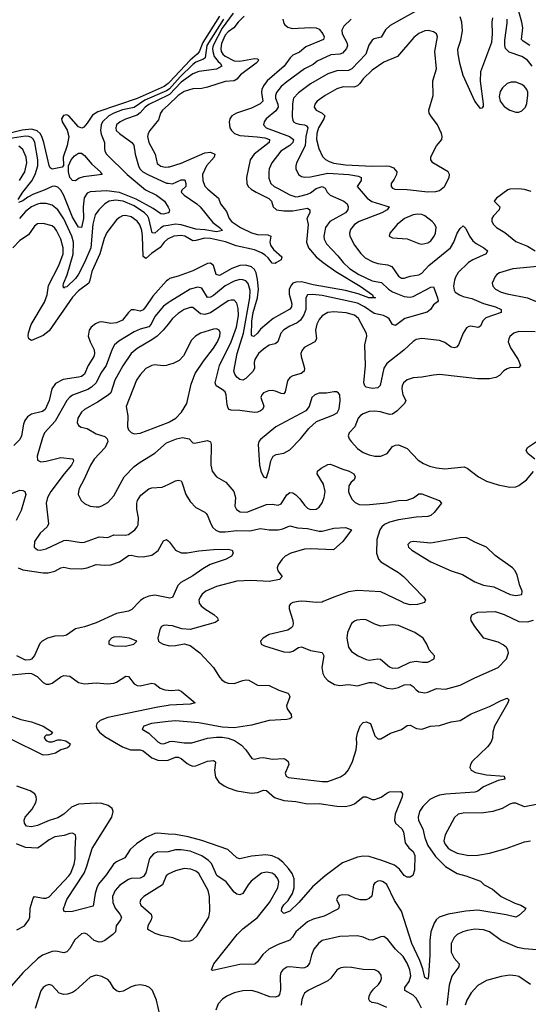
# Model space of a CAD drawing. Header units: inches. Extents: x 1449094 to 1618372, y 389908 to 534307.
# Tile 490 of 494: x 1608989 to 1612455, y 517255 to 523966. Entities that reach past the tile are written whole.
import ezdxf

# ---------------------------------------------------------------- set-up
doc = ezdxf.new("R2010")
doc.units = ezdxf.units.IN
doc.header["$MEASUREMENT"] = 0
for name, color, linetype in [('B6501', 7, 'Continuous'), ('B6502', 7, 'Continuous'), ('B6511', 7, 'Continuous'), ('B6512', 7, 'Continuous')]:
    doc.layers.add(name, color=color, linetype=linetype)

msp = doc.modelspace()

# ---------------------------------------------------------------- linework, layer by layer
at = {"layer": 'B6501', "color": 5}
for points, elevation in [([(1609805, 520000), (1609753.4, 519946.6), (1609730, 519933.8), (1609650, 519919.9), (1609510, 519854.8), (1609430, 519826.8), (1609370, 519815.2), (1609308.3, 519771.8), (1609290, 519766.5), (1609230, 519765), (1609179.5, 519750), (1609142.3, 519730), (1609125.8, 519714.2), (1609090, 519633), (1609070, 519608), (1609058, 519602), (1609030, 519601.1), (1608969, 519630)], 420), ([(1610000, 519837.5), (1609990, 519838.7), (1609970, 519837.6), (1609954.8, 519830), (1609943.8, 519810), (1609930.7, 519750), (1609934.8, 519730), (1609942.8, 519722.8), (1609966, 519710), (1610000, 519701.4)], 440), ([(1608910, 519499.2), (1609048.4, 519511.5), (1609070, 519509.3), (1609109.5, 519489.5), (1609150, 519448.4), (1609170, 519437), (1609190, 519437.4), (1609210, 519444), (1609270, 519488.1), (1609290, 519495.8), (1609330, 519490.9), (1609390, 519449.2), (1609430, 519439.3), (1609510, 519447.3), (1609590, 519439.3), (1609630, 519443.2), (1609650, 519451.3), (1609711.7, 519491.7), (1609730, 519488.5), (1609770, 519440.3), (1609790, 519429), (1609810, 519426.7), (1609890, 519444.6), (1609910, 519438.4), (1609945.5, 519410), (1609979.2, 519399.2), (1610000, 519396.7)], 420), ([(1610000, 519291.9), (1609930, 519281.3), (1609590, 519210.7), (1609537.3, 519190), (1609514.2, 519170), (1609510.2, 519150), (1609517.4, 519130), (1609533.2, 519110), (1609570, 519079.8), (1609690, 519009), (1609745.5, 518990), (1609810, 518989.2), (1609830, 518983.3), (1609890, 518935.7), (1609930, 518918.9), (1609990, 518916.4), (1610000, 518920.2)], 420), ([(1608930, 519222.1), (1608997.4, 519197.4), (1609070, 519181.2), (1609150.5, 519150), (1609212.2, 519110), (1609204, 519096), (1609190, 519089.2), (1609170, 519088.7), (1609159.6, 519080.4), (1609156, 519070), (1609171.3, 519050), (1609190, 519043.8), (1609210, 519044.4), (1609250, 519057.3), (1609270, 519057), (1609304, 519050), (1609333.4, 519030), (1609327.1, 519012.9), (1609315.9, 519004.1), (1609270, 518989.5), (1609232.8, 518967.2), (1609185.3, 518954.7), (1609150, 518952.9), (1608930, 519061.7)], 380), ([(1610000, 519182.1), (1609886.8, 519170), (1609834.8, 519150), (1609822.8, 519130), (1609870, 519102.6), (1609930, 519043.2), (1609950, 519032.8), (1609970, 519031.5), (1610000, 519042.2)], 440), ([(1610000, 518415.6), (1609930, 518421.2), (1609910, 518418.5), (1609850, 518392.4), (1609786.4, 518350), (1609741.1, 518310), (1609706.5, 518253.5), (1609650, 518226.8), (1609627.5, 518210), (1609580.8, 518139.2), (1609527.1, 518072.9), (1609515.3, 518050), (1609503.2, 518010), (1609490, 517923.7), (1609348.5, 517888.5), (1609304.4, 517884.4), (1609289.7, 517889.7), (1609286.9, 517906.9), (1609309.9, 517970), (1609427.9, 518150), (1609444.5, 518190), (1609483.6, 518316.4), (1609617.7, 518530), (1609627.4, 518570), (1609619.8, 518590), (1609593.3, 518610), (1609550, 518624.1), (1609510, 518626.5), (1609390, 518619.8), (1609342.1, 518597.9), (1609290.2, 518550), (1609250, 518526.1), (1609190, 518507.5), (1609110, 518473.6), (1609070, 518465.4), (1609035.1, 518470), (1609022, 518490), (1609019.8, 518510), (1609027.4, 518530), (1609075.4, 518584.6), (1609099.4, 518630), (1609104, 518650), (1609102.2, 518670), (1609091.9, 518690), (1609061.6, 518710), (1608970, 518742.4)], 420), ([(1608970, 517762.3), (1609022, 517790), (1609052.8, 517830), (1609059.3, 517850), (1609061.5, 517910), (1609080.6, 517979.4), (1609090, 517990.2), (1609150, 517978.4), (1609170, 517978.8), (1609190, 517988.2), (1609323.2, 518130), (1609336.9, 518150), (1609360.7, 518210), (1609367.2, 518247.2), (1609366.4, 518313.6), (1609372.9, 518392.9), (1609369, 518410), (1609350, 518420.9), (1609330, 518419.6), (1609293.3, 518406.7), (1609230, 518395.8), (1609190, 518376.8), (1609130, 518329.7), (1609110, 518320.4), (1609030, 518323.5), (1608968, 518348)], 440), ([(1610000, 518293.9), (1609990, 518291.3), (1609930, 518294.1), (1609900.2, 518279.8), (1609874.3, 518250), (1609849, 518151), (1609833.8, 518126.2), (1609810, 518115), (1609750, 518112.3), (1609730, 518105.5), (1609672.6, 518067.4), (1609640.2, 518030), (1609622.5, 517990), (1609623, 517950), (1609639.4, 517910), (1609671.9, 517870), (1609682.6, 517850), (1609675.9, 517830), (1609646.2, 517790), (1609641.8, 517750), (1609623, 517730), (1609570, 517691), (1609550, 517680.5), (1609530, 517678.2), (1609496.2, 517690), (1609450, 517734.3), (1609430, 517739.7), (1609410, 517735.1), (1609365.7, 517694.3), (1609330, 517636.2), (1609310, 517613.3), (1609290, 517605.4), (1609236.3, 517616.3), (1609210, 517615.5), (1609145.7, 517590), (1609110, 517565.8), (1609010.6, 517469.4), (1608917.6, 517362.4)], 440), ([(1610000, 518141.2), (1609999.2, 518140.8), (1609986.4, 518130), (1609961.5, 518070), (1609834.6, 517990), (1609815.3, 517970), (1609807.8, 517950), (1609814, 517930), (1609885, 517870), (1609890.2, 517850), (1609885.4, 517830), (1609861.7, 517790), (1609861.3, 517770), (1609870, 517762), (1609910, 517739.6), (1609950, 517725.3), (1610000, 517716.7)], 460), ([(1609943.5, 517183.5), (1609922.5, 517282.5), (1609894, 517350), (1609873, 517370), (1609850, 517380.3), (1609810, 517388.2), (1609776.2, 517383.8), (1609750, 517375), (1609695.1, 517344.9), (1609670, 517340.8), (1609650, 517346.6), (1609630, 517363.5), (1609606.1, 517406.1), (1609590, 517425.1), (1609550, 517443.8), (1609510, 517453.1), (1609470, 517440.4), (1609370, 517349), (1609350, 517336), (1609315.5, 517324.5), (1609290, 517322.6), (1609258, 517330), (1609210, 517382.9), (1609190, 517389.6), (1609170, 517383), (1609150.5, 517370), (1609132.8, 517347.2), (1609094.4, 517225.6)], 460)]:
    msp.add_lwpolyline(points, dxfattribs=dict(at, elevation=elevation))
at = {"layer": 'B6501', "color": 5, "elevation": 440}
msp.add_lwpolyline([(1609670, 519759.6), (1609630, 519756.9), (1609614.8, 519750), (1609597.3, 519730), (1609596, 519710), (1609630, 519698.4), (1609710, 519696.4), (1609750, 519705.5), (1609768, 519710), (1609788, 519730), (1609738, 519750)], close=True, dxfattribs=at)
at = {"layer": 'B6502', "color": 5}
for points, elevation in [([(1610000, 523531.7), (1609972.8, 523510), (1609790, 523428.5), (1609520.9, 523339.1), (1609484.8, 523315.2), (1609450, 523260.7), (1609426.3, 523233.7), (1609413.9, 523226.1), (1609390, 523236.8), (1609325.2, 523310), (1609310, 523317.5), (1609287.8, 523312.2), (1609275.4, 523290), (1609279.8, 523270), (1609313, 523213), (1609324.1, 523170), (1609312.5, 523107.5), (1609286.6, 523030), (1609288.3, 522971.7), (1609279.5, 522960.5), (1609210, 522946.5), (1609196.8, 522956.8), (1609190, 522971.8), (1609154.4, 523130), (1609140.6, 523170), (1609128.3, 523190), (1609109.1, 523209.1), (1609070, 523219.8), (1609006.9, 523213.1), (1608810, 523165.9)], 320), ([(1610000, 523487.6), (1609990, 523480.5), (1609842.9, 523417.1), (1609770, 523367.6), (1609690, 523351.7), (1609630.6, 523330), (1609597.9, 523310), (1609554.1, 523270), (1609543.5, 523250), (1609540.3, 523210), (1609545, 523185), (1609566.9, 523130), (1609566.5, 523090), (1609570.2, 523070), (1609580.5, 523050), (1609722.3, 522910), (1609846.2, 522806.3), (1609921.6, 522770), (1609975.3, 522730), (1610000, 522687.7)], 340), ([(1610000, 523450.7), (1609870, 523387.7), (1609844, 523370), (1609809.8, 523330.2), (1609790, 523315), (1609711.4, 523288.6), (1609674.4, 523270), (1609650, 523249.4), (1609643.5, 523230), (1609647.6, 523210), (1609668.4, 523190), (1609754.3, 523130), (1609766.2, 523110), (1609775.3, 523050), (1609798, 522970), (1609808.3, 522950), (1609828.4, 522930), (1609867.6, 522907.6), (1609990, 522852.4), (1610000, 522850.9)], 360), ([(1610000, 523384.5), (1609962.3, 523350), (1609949.4, 523330), (1609936.2, 523283.8), (1609875.5, 523210), (1609864.2, 523190), (1609859.7, 523170), (1609869.6, 523130), (1609913.4, 523050), (1609925.4, 522985.4), (1609950, 522967.5), (1609981.6, 522961.6), (1610000, 522962.2)], 380), ([(1608979.8, 522740.2), (1609011.1, 522790), (1609072.5, 522867.5), (1609095.8, 522910), (1609113.1, 522970), (1609113.9, 523010), (1609093.7, 523130), (1609082.8, 523150), (1609070, 523162.2), (1609050.6, 523170.6), (1609030, 523171.9), (1608850, 523145.2)], 340), ([(1608988.9, 522870), (1609025.3, 522930), (1609037.9, 522990), (1609032.8, 523030), (1609010, 523082), (1608983.4, 523103.4)], 360), ([(1610000, 522648.7), (1609970, 522641.3), (1609950, 522643.4), (1609899.3, 522679.3), (1609782.6, 522742.6), (1609670, 522788.5), (1609580.9, 522799.1), (1609470, 522793.1), (1609450, 522784.5), (1609428, 522752), (1609421.1, 522690), (1609425.2, 522610), (1609410, 522549.6), (1609390, 522551), (1609350, 522620.3), (1609290, 522768), (1609270, 522804.8), (1609250, 522825.6), (1609230, 522831.6), (1609210, 522828.3), (1609157, 522803), (1609084.1, 522775.9), (1609044.4, 522755.6), (1609010, 522730.7), (1608980.8, 522719.2)], 340), ([(1610000, 522563.5), (1609970, 522558.3), (1609950, 522547.5), (1609910, 522509.9), (1609892.5, 522512.5), (1609870.2, 522610.2), (1609859.9, 522630), (1609840.6, 522650), (1609770, 522696.5), (1609695.3, 522730), (1609643.3, 522736.7), (1609599, 522730), (1609570.2, 522710), (1609528.2, 522670), (1609503.8, 522636.2), (1609488.7, 522571.3), (1609473.7, 522410), (1609431.8, 522310), (1609390, 522230.8), (1609370, 522202), (1609310, 522145), (1609297.4, 522142.6), (1609290, 522135.1), (1609285.3, 522150), (1609289, 522169), (1609313.7, 522226.3), (1609352.8, 522367.2), (1609356.5, 522450), (1609345.8, 522490), (1609290, 522609.2), (1609250, 522670.6), (1609210, 522700.9), (1609170, 522712.2), (1609130, 522712.2), (1609110, 522709.3), (1609070, 522690.9), (1609030, 522659), (1608988.5, 522611.5)], 360), ([(1610000, 522471.7), (1609996.2, 522470), (1609973.7, 522450), (1609947.1, 522412.9), (1609888, 522372), (1609850, 522337.3), (1609830, 522352), (1609827.3, 522490), (1609820.9, 522530), (1609807.8, 522567.8), (1609790, 522593.2), (1609750, 522621.4), (1609710, 522631.2), (1609690, 522628.3), (1609670, 522618.9), (1609650, 522601.2), (1609584.1, 522515.9), (1609566.1, 522473.9), (1609535.7, 522370), (1609480.1, 522250), (1609468.2, 522190), (1609459.7, 522170), (1609390, 522117.1), (1609350, 522075.3), (1609190, 521846.2), (1609150, 521813.5), (1609070, 521778.4), (1609051.4, 521791.4), (1609047.9, 521807.9), (1609050, 521830.8), (1609067.4, 521887.4), (1609159.1, 522040.9), (1609175.6, 522090), (1609185.9, 522154.1), (1609257.2, 522290), (1609285.1, 522370), (1609286.6, 522410), (1609269.9, 522469.9), (1609240.9, 522530), (1609230, 522545), (1609210, 522560.2), (1609150, 522576.5), (1609110, 522573.6), (1609090, 522558.5), (1609050, 522500.3), (1608990, 522460.4), (1608943.6, 522410)], 380), ([(1610000, 522193.4), (1609990, 522185.5), (1609897.4, 522082.6), (1609850, 522011.3), (1609830, 521989.1), (1609810, 521980.2), (1609770, 521989), (1609750, 521987.6), (1609730, 521971.3), (1609690, 521919.1), (1609650, 521899.5), (1609610, 521896.1), (1609550, 521907.1), (1609530, 521904.8), (1609506.4, 521893.6), (1609477.4, 521870), (1609463.2, 521850), (1609456.5, 521810), (1609469.2, 521770), (1609496.8, 521716.8), (1609499.8, 521690), (1609494.2, 521670), (1609456.4, 521610), (1609430, 521550.8), (1609410, 521535.2), (1609390, 521528.8), (1609286.5, 521513.5), (1609233.9, 521486.1), (1609207.6, 521450), (1609189.5, 521370), (1609163.2, 521310), (1609144.9, 521295.1), (1609070, 521278.4), (1609041.6, 521258.4), (1609024.8, 521235.2), (1609014.8, 521210), (1609001.9, 521130), (1608990, 521105.3), (1608950, 521063.7)], 420), ([(1610000, 522035.8), (1609970, 522013.8), (1609910, 521943.5), (1609885.9, 521890), (1609870, 521872.5), (1609810, 521856.2), (1609770, 521838.6), (1609664.9, 521775.1), (1609635.6, 521750), (1609619.1, 521720.9), (1609577.5, 521610), (1609543.3, 521556.7), (1609509.7, 521490.3), (1609479, 521461), (1609454.4, 521445.6), (1609350, 521407), (1609328.5, 521391.5), (1609309.7, 521370.3), (1609231.3, 521228.7), (1609158, 521150), (1609143.8, 521116.2), (1609108.2, 520990), (1609110, 520964.7), (1609133.4, 520953.4), (1609170, 520957.4), (1609270, 520981.7), (1609350, 520972.6), (1609354.4, 520970), (1609356.4, 520956.4), (1609343.5, 520930), (1609291.6, 520870), (1609202, 520750), (1609179, 520710), (1609170.2, 520670), (1609186, 520530), (1609177.4, 520510), (1609130, 520466.9), (1609091.4, 520410), (1609087.2, 520370), (1609110, 520352), (1609130, 520350.3), (1609170, 520360.3), (1609290, 520416.1), (1609310, 520418), (1609410, 520402.4), (1609430, 520404.9), (1609530, 520441.8), (1609590, 520437), (1609630, 520454.3), (1609707.1, 520452.9), (1609730, 520458), (1609774.7, 520490), (1609790.6, 520509.4), (1609796.1, 520523.9), (1609799.3, 520570), (1609787.6, 520630), (1609787.2, 520670), (1609792.2, 520690), (1609814.6, 520725.4), (1609870, 520768.9), (1609890, 520775.6), (1609959.6, 520780.4), (1610000, 520799)], 440), ([(1610000, 521890.9), (1609967.3, 521850), (1609925.5, 521810), (1609890, 521782.9), (1609790, 521724.1), (1609748.9, 521691.1), (1609692.2, 521607.8), (1609637.9, 521510), (1609610, 521423.1), (1609592.9, 521407.1), (1609519.9, 521360.1), (1609431.6, 521310), (1609410.3, 521290), (1609385, 521250), (1609381.1, 521221.1), (1609390, 521199.3), (1609409.2, 521189.2), (1609450, 521179.6), (1609510, 521142.9), (1609570, 521124.9), (1609585, 521110), (1609589.3, 521090), (1609571, 521050), (1609497.6, 520970), (1609470.8, 520930), (1609427, 520830), (1609394.7, 520770), (1609389, 520750), (1609388.7, 520730), (1609407.2, 520690), (1609430, 520668), (1609470, 520650.2), (1609510, 520644.7), (1609530, 520646.9), (1609550, 520652.4), (1609590, 520674.3), (1609630, 520721.7), (1609702.2, 520850), (1609770, 520919.8), (1609810, 520951), (1609909.2, 521010.7), (1609990, 521081.6), (1610000, 521085.9)], 460), ([(1610000, 521612.9), (1609990, 521609.9), (1609967.3, 521607.3), (1609910, 521613.8), (1609890, 521609.8), (1609850, 521588.6), (1609810, 521545.4), (1609786, 521510), (1609714.7, 521330), (1609725.2, 521265.2), (1609724.2, 521190), (1609731.1, 521171.1), (1609750, 521153.1), (1609770, 521144.2), (1609810, 521147.6), (1610000, 521221.1)], 480), ([(1608890, 520718.4), (1608990, 520758.6), (1609010, 520757.3), (1609025.5, 520750), (1609030.3, 520730), (1608999.2, 520620.8), (1608966.3, 520553.7)], 420), ([(1608979.6, 520230), (1609010, 520216.8), (1609150, 520196.8), (1609183.2, 520196.8), (1609230, 520207.9), (1609270, 520231), (1609290, 520235.2), (1609330, 520225.6), (1609410, 520224.2), (1609449.5, 520230), (1609510, 520251.8), (1609570, 520248.5), (1609610, 520251.6), (1609669.5, 520270.5), (1609730, 520314), (1609750, 520315.3), (1609790, 520306.6), (1609830, 520304.5), (1609890, 520317.3), (1609932.1, 520347.9), (1609970, 520413.4), (1609990, 520423), (1610000, 520414.5)], 420), ([(1610000, 520024.7), (1609910, 520044), (1609870, 520038), (1609836.3, 520023.7), (1609812.4, 520007.6), (1609805, 520000)], 420)]:
    msp.add_lwpolyline(points, dxfattribs=dict(at, elevation=elevation))
at = {"layer": 'B6502', "color": 5, "elevation": 320}
msp.add_lwpolyline([(1609370, 522866.9), (1609350, 522869.7), (1609330.8, 522890.8), (1609320.9, 522930), (1609321.7, 522970), (1609339.3, 523010), (1609362.3, 523037.7), (1609390, 523056.3), (1609410, 523055.4), (1609430, 523039.8), (1609481.1, 522981.1), (1609540.3, 522930), (1609541.2, 522921.2), (1609550.7, 522910), (1609424.5, 522895.5), (1609395, 522885)], close=True, dxfattribs=at)
at = {"layer": 'B6511', "color": 5}
for points, elevation in [([(1610211.8, 520000), (1610213.4, 519990), (1610227, 519970), (1610250, 519950.3), (1610311.5, 519911.5), (1610336.5, 519890), (1610341.6, 519870), (1610321.5, 519858.5), (1610150, 519809.7), (1610093.6, 519813.6), (1610030, 519833.7), (1610000, 519837.5)], 440), ([(1610890, 520000), (1610850, 519993), (1610834.9, 519985.1), (1610824.9, 519970), (1610826, 519950), (1610851.3, 519870), (1610852.1, 519847.9), (1610847.4, 519830), (1610839.8, 519820.2), (1610815.8, 519804.2), (1610690, 519775), (1610648.2, 519750), (1610630.6, 519730), (1610634, 519710), (1610657.5, 519697.5), (1610790, 519656.5), (1610830, 519654.7), (1610850, 519661.5), (1610890, 519687.6), (1610910, 519691.6), (1610970, 519667.5), (1611050, 519652.9), (1611061.3, 519630), (1611048.6, 519550), (1611054.7, 519510), (1611067.3, 519487.3), (1611090, 519461.5), (1611134.4, 519434.4), (1611170, 519427.8), (1611230, 519435.5), (1611290, 519426.9), (1611370, 519447.5), (1611390, 519448.4), (1611410, 519445.8), (1611490, 519410.9), (1611530, 519404.7), (1611570, 519413.7), (1611610, 519431.6), (1611650, 519435.9), (1611670, 519421.7), (1611690, 519397.8), (1611710, 519384.7), (1611750, 519377.4), (1611770, 519381.8), (1611830, 519407.6), (1611890, 519403.6), (1611990.5, 519429.5), (1612090, 519480.2), (1612249.8, 519550.2), (1612306.9, 519610), (1612319.2, 519650), (1612316.4, 519670), (1612306.2, 519686.2), (1612284.4, 519704.4), (1612250, 519722.7), (1612151.3, 519751.3), (1612089.5, 519830), (1612066.6, 519870), (1612062.7, 519890), (1612069.6, 519910.4), (1612111.6, 519928.4), (1612230, 519931.3), (1612290, 519912.3), (1612390, 519864.9), (1612450, 519862.9), (1612490, 519872.7)], 460), ([(1611058.3, 520000), (1611050, 519996.4), (1611010, 519992.9), (1610943.2, 520000)], 460), ([(1611750, 520000), (1611746.8, 519993.2), (1611699, 519981), (1611650, 519978.7), (1611609.6, 519990), (1611588.4, 520000)], 460), ([(1610000, 519701.4), (1610010, 519698.9), (1610050, 519700.3), (1610110, 519711.8), (1610150, 519700.9), (1610215.8, 519650), (1610310.3, 519550), (1610350, 519484.4), (1610366.8, 519466.8), (1610390, 519451.8), (1610410, 519444.6), (1610450, 519442.8), (1610510, 519462.3), (1610530, 519466), (1610550, 519463.7), (1610610, 519430.4), (1610690, 519428.8), (1610755.8, 519395.8), (1610815.3, 519375.3), (1610823, 519370), (1610830.4, 519350), (1610806.7, 519290), (1610812.6, 519270), (1610838.7, 519230), (1610841.6, 519210), (1610830, 519201.3), (1610810, 519196), (1610690, 519190.6), (1610570, 519157.8), (1610450, 519139.8), (1610370, 519143.1), (1610210, 519173.6), (1610050, 519187.4), (1610000, 519182.1)], 440), ([(1610000, 519396.7), (1610026.5, 519393.5), (1610070, 519399.5), (1610090, 519388.5), (1610186, 519310), (1610150, 519299.7), (1610010, 519293.4), (1610000, 519291.9)], 420), ([(1610000, 519042.2), (1610010, 519045.8), (1610030, 519047.8), (1610110, 519036.6), (1610163.3, 519036.7), (1610270, 519069.1), (1610330, 519076.9), (1610370, 519076.9), (1610410, 519069.1), (1610453.5, 519053.5), (1610501.6, 519021.6), (1610531.3, 518990), (1610570.3, 518930.3), (1610590, 518924.9), (1610624.8, 518935.2), (1610650, 518937.2), (1610710, 518926.4), (1610790, 518931), (1610803.9, 518923.9), (1610818.5, 518910), (1610823.2, 518890), (1610798.4, 518830), (1610805.5, 518810), (1610821.3, 518801.3), (1611050, 518773.9), (1611090, 518774.2), (1611175.2, 518804.8), (1611210, 518829.1), (1611230, 518852.8), (1611257.3, 518910), (1611281.9, 518990), (1611286, 519030), (1611283.5, 519070), (1611290, 519104), (1611310, 519153), (1611330, 519176.5), (1611350, 519181.1), (1611380.5, 519170), (1611410, 519085.5), (1611430, 519064.9), (1611450, 519064.9), (1611516.6, 519103.4), (1611590.9, 519129.1), (1611630, 519155.5), (1611650, 519158), (1611694, 519134), (1611730, 519130.4), (1611788.7, 519150), (1611850, 519155.6), (1611930, 519181.1), (1611990, 519188.9), (1612064.9, 519235.1), (1612190, 519284.9), (1612270, 519326.7), (1612310, 519342), (1612322, 519330), (1612316, 519310), (1612224.2, 519150), (1612212.3, 519110), (1612210.2, 519069.8), (1612200, 519040), (1612176.5, 519010), (1612071.4, 518910), (1612060.8, 518890), (1612057.4, 518870), (1612065.3, 518850), (1612095.2, 518835.2), (1612170, 518820.1), (1612291.3, 518810), (1612296, 518790), (1612250, 518779.7), (1612186.1, 518753.9), (1612150, 518736.5), (1612111.4, 518708.6), (1612090, 518700.7), (1611893, 518687), (1611850, 518680.5), (1611820.3, 518670), (1611785, 518650), (1611736.3, 518603.7), (1611712.8, 518570), (1611703.8, 518530), (1611707.7, 518507.7), (1611737.4, 518450), (1611749, 518390), (1611770, 518337.8), (1611823.1, 518263.1), (1611890, 518194.2), (1611970, 518146), (1612030.2, 518130.2), (1612130, 518094), (1612154.4, 518070), (1612210, 518039.8), (1612270, 517989.3), (1612363.8, 517943.8), (1612404.9, 517930), (1612437.3, 517910), (1612430, 517895.3), (1612390, 517859.3), (1612370, 517849.6), (1612305.2, 517865.2), (1612110, 517896.6), (1612030, 517889.4), (1611910, 517870.4), (1611847.4, 517850), (1611828.2, 517831.8), (1611812.5, 517807.5), (1611790.8, 517749.2), (1611783, 517690), (1611782.9, 517590), (1611775.2, 517450), (1611770, 517427.6), (1611750, 517437.6), (1611736.9, 517496.9), (1611714.7, 517554.7), (1611660.4, 517670), (1611589.9, 517890), (1611543.5, 517963.5), (1611490, 518071.2), (1611465.2, 518090), (1611450, 518095.8), (1611430, 518095.1), (1611410, 518083.7), (1611400.4, 518070), (1611387.9, 517992.1), (1611370, 517975.4), (1611350, 517967.8), (1611310, 517967.7), (1611276.6, 517976.6), (1611230, 517998.9), (1611190, 518002.4), (1611170, 517996.9), (1611159.1, 517990), (1611147, 517970), (1611165.3, 517930), (1611164.9, 517910), (1611156.7, 517903.3), (1611063.3, 517856.8), (1610990, 517835), (1610950, 517816.8), (1610870.2, 517750), (1610847.8, 517712.2), (1610830, 517692.1), (1610750, 517663.4), (1610686.4, 517630), (1610645.1, 517594.9), (1610610, 517544.7), (1610591, 517529), (1610490, 517527), (1610305.6, 517485.6), (1610295.3, 517490), (1610312.8, 517530), (1610472, 517730), (1610509.9, 517770.1), (1610610, 517847.1), (1610692.4, 517950), (1610749.1, 518050), (1610754.7, 518090), (1610749, 518110), (1610730, 518136.2), (1610710, 518148.1), (1610670, 518155.7), (1610636.4, 518150), (1610565.9, 518094.1), (1610546, 518070), (1610510, 518011.2), (1610490, 518000.4), (1610470, 518005.3), (1610450, 518020.4), (1610395.3, 518090), (1610332.1, 518132.1), (1610295.5, 518215.5), (1610276, 518236), (1610230, 518267.5), (1610150, 518298.1), (1610090, 518308.7), (1610050, 518307), (1610000, 518293.9)], 440), ([(1610000, 518920.2), (1610050, 518939.3), (1610070, 518939.5), (1610090.5, 518930.5), (1610130, 518895.8), (1610150, 518884), (1610170, 518879), (1610190, 518879.8), (1610270, 518912.5), (1610310, 518915.8), (1610320.4, 518910), (1610322.6, 518902.6), (1610316.6, 518850), (1610323.9, 518803.9), (1610345.4, 518770), (1610383.2, 518743.2), (1610410, 518729.5), (1610468.9, 518711.1), (1610570, 518693.6), (1610610, 518697.9), (1610650, 518714.7), (1610670, 518712.9), (1610725, 518665), (1610790, 518643.9), (1610870, 518637.3), (1610950, 518622.3), (1611030, 518623.2), (1611150, 518605.2), (1611210, 518603.9), (1611248, 518612), (1611270, 518622.3), (1611330, 518668.2), (1611350, 518668.2), (1611390, 518651.7), (1611410, 518651.3), (1611453, 518667), (1611490, 518694.6), (1611510, 518703.7), (1611586.4, 518706.4), (1611598.8, 518690), (1611595.5, 518670), (1611548, 518550), (1611542.8, 518510), (1611550.3, 518490), (1611594.3, 518450), (1611604.1, 518430), (1611616.3, 518356.3), (1611641.1, 518321.1), (1611670, 518295.8), (1611681.1, 518270), (1611679.1, 518170), (1611667.3, 518132.7), (1611650, 518121.2), (1611630, 518122.7), (1611610, 518134), (1611577.3, 518177.3), (1611543.8, 518203.8), (1611456.3, 518236.3), (1611370, 518261.5), (1611330, 518263.9), (1611290, 518257.1), (1611190, 518219.1), (1611070, 518129.9), (1610984.1, 518055.9), (1610891.3, 517950), (1610830.3, 517890), (1610790, 517875.1), (1610773.6, 517890), (1610775, 517910), (1610790, 517934), (1610817.8, 517962.2), (1610847.4, 518010), (1610858.6, 518050), (1610858.9, 518110), (1610846.6, 518146.6), (1610821.5, 518181.5), (1610783.3, 518223.3), (1610750, 518248.6), (1610710, 518267.5), (1610665.4, 518274.6), (1610570, 518264.5), (1610490, 518247.1), (1610470, 518253.5), (1610408.2, 518310), (1610230, 518372.6), (1610136.4, 518396.4), (1610050, 518411.6), (1610000, 518415.6)], 420), ([(1612510, 518616.2), (1612430, 518600.3), (1612370, 518625.1), (1612350, 518625.1), (1612330, 518619.7), (1612276.3, 518590), (1612214, 518570), (1612150, 518560.5), (1612010, 518558.7), (1611977.3, 518550), (1611951.4, 518528.6), (1611889.3, 518410), (1611880.2, 518370), (1611886.4, 518350), (1611910, 518320.2), (1611930, 518304.8), (1611970, 518285.2), (1612050, 518270.1), (1612110, 518272.6), (1612190, 518285.3), (1612303.5, 518316.5), (1612430, 518363.6), (1612470, 518370.3)], 460), ([(1610000, 517716.7), (1610031.3, 517711.3), (1610090, 517688.7), (1610110, 517685.3), (1610150, 517688.5), (1610170, 517694.9), (1610199.1, 517720.9), (1610277.4, 517850), (1610285.1, 517890), (1610282.5, 517990), (1610273.8, 518030), (1610210, 518147), (1610190, 518161.7), (1610156, 518176), (1610110, 518181.1), (1610050, 518164.6), (1610000, 518141.2)], 460), ([(1612570, 517621), (1612426.2, 517633.8), (1612382.2, 517642.2), (1612269.8, 517689.8), (1612190, 517748.5), (1612150, 517763.5), (1612090, 517768), (1612040.7, 517759.3), (1612008, 517750), (1611970, 517730.9), (1611950, 517711.2), (1611930.2, 517669.8), (1611929.4, 517610), (1611950, 517570.3), (1611983.2, 517530), (1611981.3, 517510), (1611932.9, 517447.1), (1611915, 517385), (1611899.2, 517250)], 460), ([(1611727.9, 517227.9), (1611710, 517264.5), (1611690, 517297), (1611670, 517318.1), (1611613.7, 517350), (1611614.6, 517370), (1611643.4, 517410), (1611654.1, 517450), (1611648.5, 517490), (1611630, 517536), (1611601.4, 517581.4), (1611550.8, 517630), (1611497.5, 517697.5), (1611470, 517716.4), (1611450, 517716), (1611390, 517693.1), (1611370, 517695.3), (1611330, 517713.1), (1611290, 517722), (1611170, 517716.5), (1611050, 517689.7), (1611024.9, 517670), (1610994.2, 517630), (1610976.8, 517590), (1610964, 517536), (1610947.7, 517512.3), (1610930, 517503.1), (1610917.4, 517502.6), (1610830, 517510.9), (1610810, 517507.4), (1610781.7, 517490), (1610768.8, 517471.2), (1610763.5, 517450), (1610767.1, 517352.9), (1610759.1, 517320.9), (1610750.2, 517309.8), (1610730, 517303.1), (1610692.8, 517307.2), (1610610, 517338.8), (1610570, 517349.1), (1610510, 517347.1), (1610450, 517333.8), (1610400.4, 517310), (1610370.4, 517290), (1610341.7, 517258.3), (1610325.2, 517214.8)], 460), ([(1611490, 517234.2), (1611430, 517260.3), (1611390, 517267.1), (1611375.9, 517275.9), (1611368.2, 517290), (1611370.6, 517310), (1611380.2, 517330), (1611401.1, 517358.9), (1611434.2, 517390), (1611448.4, 517410), (1611455.4, 517430), (1611453.5, 517453.5), (1611437.2, 517477.2), (1611409.7, 517489.7), (1611330, 517491.4), (1611250, 517505.1), (1611210, 517507.2), (1611176.7, 517503.3), (1611162.8, 517497.2), (1611150, 517487.8), (1611110, 517433.7), (1611090, 517414.2), (1610955.8, 517350), (1610930.3, 517330), (1610922.7, 517317.3), (1610912, 517288), (1610907.8, 517250)], 480), ([(1612470, 517389.9), (1612390, 517443.8), (1612370, 517449.8), (1612330, 517452.8), (1612270, 517445.3), (1612170, 517417.2), (1612110, 517382.2), (1612066.2, 517333.8), (1612037.1, 517282.9), (1612024.3, 517250)], 480)]:
    msp.add_lwpolyline(points, dxfattribs=dict(at, elevation=elevation))
at = {"layer": 'B6511', "color": 5, "elevation": 480}
msp.add_lwpolyline([(1611330, 519878.3), (1611285.7, 519874.3), (1611270, 519867.6), (1611250.4, 519850), (1611223.7, 519790), (1611218.9, 519750), (1611229.1, 519690), (1611250, 519660.4), (1611295.5, 519630), (1611350, 519605.8), (1611370, 519601.8), (1611430, 519610.2), (1611447, 519607), (1611510, 519554.3), (1611530, 519546.4), (1611570, 519547.5), (1611650, 519587.5), (1611690, 519594.7), (1611733.5, 519586.5), (1611770, 519586.5), (1611814, 519610), (1611815.1, 519630), (1611778.4, 519670), (1611764.2, 519710), (1611738, 519750), (1611681.6, 519790), (1611570, 519837.1), (1611530, 519840.9), (1611450, 519833.3), (1611410, 519845.1), (1611350, 519875.4)], close=True, dxfattribs=at)
at = {"layer": 'B6512', "color": 5}
for points, elevation in [([(1611750, 524058.3), (1611513.3, 523926.7), (1611482.1, 523897.9), (1611452.5, 523847.5), (1611404.8, 523835.2), (1611390, 523826), (1611368.2, 523791.8), (1611346.9, 523730), (1611251.6, 523630), (1611230, 523619.7), (1611150, 523616.7), (1611090, 523596.8), (1610970, 523529.2), (1610890, 523468.3), (1610856.1, 523430), (1610847.1, 523392.9), (1610845, 523305), (1610850, 523280.4), (1610856.1, 523270), (1610870, 523260.9), (1610893.1, 523253.1), (1610930, 523248.9), (1610942.6, 523242.6), (1610952.1, 523230), (1610938.1, 523170), (1610933.9, 523106.1), (1610875.9, 522990), (1610871.2, 522970), (1610871.3, 522950), (1610888.8, 522910), (1610910, 522896.5), (1610932.6, 522892.6), (1610970, 522895.4), (1611090, 522919.6), (1611231.4, 522911.4), (1611298.8, 522898.8), (1611316.5, 522890), (1611315.6, 522870), (1611288.2, 522830), (1611356.1, 522750), (1611387.9, 522727.9), (1611506.7, 522690), (1611493.4, 522670), (1611456.9, 522650), (1611302.3, 522590), (1611271.5, 522570), (1611243.1, 522536.9), (1611235.8, 522510), (1611239.7, 522490), (1611270, 522428.9), (1611312.9, 522372.9), (1611343.9, 522343.9), (1611395.8, 522315.7), (1611430, 522304), (1611495.6, 522295.6), (1611524.3, 522284.3), (1611570, 522218), (1611590, 522203.6), (1611610, 522203.2), (1611650, 522218.9), (1611710, 522226.3), (1611730, 522238.6), (1611776.8, 522290), (1611924.5, 522410), (1611948.5, 522450), (1611970, 522510.3), (1611990, 522543.7), (1612010, 522561.6), (1612030, 522542), (1612054, 522490), (1612077.9, 522457.9), (1612099.8, 522439.8), (1612152.4, 522410), (1612175.8, 522390), (1612168.2, 522370), (1612077, 522330), (1612048, 522312), (1611978.1, 522241.9), (1611958, 522210), (1611951.2, 522190), (1611946.2, 522150), (1611950, 522122), (1611957.6, 522110), (1611985.3, 522090), (1612010, 522079.4), (1612070, 522065.3), (1612150, 522031.2), (1612230.4, 522010), (1612270.4, 521990), (1612270.6, 521970), (1612165.5, 521934.5), (1612146.1, 521913.9), (1612130, 521877.6), (1612117.3, 521870), (1612110, 521867.2), (1612063.8, 521876.2), (1612050, 521874.7), (1612034.7, 521865.3), (1612011.5, 521830), (1611980.3, 521750), (1611966.7, 521733.3), (1611950, 521728.7), (1611930, 521734.7), (1611886.3, 521766.3), (1611850, 521780.4), (1611730, 521792.2), (1611690, 521786), (1611670, 521773.6), (1611605.9, 521714.1), (1611490, 521622.4), (1611470.1, 521589.9), (1611446.2, 521473.8), (1611430, 521457.4), (1611390, 521453.1), (1611350, 521461.1), (1611341.1, 521470), (1611335.3, 521490), (1611345.9, 521610), (1611340.3, 521750), (1611354.3, 521810), (1611352.9, 521827.1), (1611297.5, 521930), (1611270, 521952.2), (1611212.9, 521967.1), (1611130, 521975.3), (1611088.4, 521970), (1611050, 521946.6), (1611030, 521922.2), (1611013.2, 521890), (1611004.8, 521850), (1611011.2, 521790), (1611000.3, 521770), (1610928.1, 521731.9), (1610911.5, 521710), (1610905.3, 521690), (1610906.5, 521670), (1610928.9, 521590), (1610928.5, 521570), (1610906.5, 521553.5), (1610850, 521538.2), (1610830, 521528.2), (1610814.9, 521505.1), (1610797.2, 521430), (1610790, 521416.9), (1610770, 521418.2), (1610733.5, 521433.5), (1610710, 521438.2), (1610683.6, 521436.4), (1610650, 521422.6), (1610638.3, 521410), (1610633.6, 521390), (1610651.8, 521331.8), (1610650, 521324.5), (1610642.8, 521310), (1610630, 521301.1), (1610610, 521291.5), (1610590, 521288.5), (1610490, 521303.4), (1610430, 521303.5), (1610417.6, 521310), (1610410, 521318.4), (1610402, 521342), (1610395.4, 521410), (1610389.1, 521429.1), (1610370, 521446.6), (1610328.3, 521470), (1610321.8, 521490), (1610351.1, 521610), (1610430.6, 521770), (1610467.8, 521870), (1610479.4, 521950), (1610477.3, 521997.3), (1610470, 522033.3), (1610450, 522054.4), (1610430, 522055), (1610410, 522049.1), (1610290, 521968.4), (1610250, 521956), (1610221.6, 521961.6), (1610170, 522004.8), (1610150, 522005.4), (1610110, 521989.9), (1610070, 521963.2), (1610030, 521928.4), (1610000, 521890.9)], 460), ([(1610444.3, 524010), (1610370, 523908.3), (1610308.1, 523790), (1610303.3, 523770), (1610304.8, 523750), (1610315.4, 523715.4), (1610340.8, 523680.8), (1610355.1, 523670), (1610366.9, 523650), (1610330.9, 523629.1), (1610210, 523612.2), (1610170, 523597), (1610090, 523539.4), (1610010, 523455.5), (1610000, 523450.7)], 360), ([(1610350.8, 523990), (1610237.8, 523810), (1610212.7, 523747.3), (1610198.8, 523730), (1610150.8, 523689.2), (1610010, 523539.7), (1610000, 523531.7)], 320), ([(1610519.6, 523990), (1610477.5, 523950), (1610448.5, 523911.5), (1610410, 523883.2), (1610390, 523860.7), (1610364.8, 523804.8), (1610359, 523770), (1610362.1, 523750), (1610373.3, 523730), (1610390, 523717.3), (1610450, 523686.6), (1610490, 523684.1), (1610590, 523701.2), (1610610, 523699.7), (1610618.8, 523690), (1610600.5, 523670), (1610494.6, 523590), (1610470, 523560.6), (1610451.8, 523548.2), (1610390, 523545.1), (1610270, 523505.2), (1610230, 523497.5), (1610170, 523493.7), (1610110, 523476.6), (1610070, 523448.5), (1610000, 523384.5)], 380), ([(1612210, 523979.3), (1612206.4, 523950), (1612209.3, 523870), (1612203.2, 523810), (1612129.2, 523610), (1612126.4, 523546.4), (1612147.9, 523392.1), (1612146.8, 523373.2), (1612137.3, 523362.7), (1612130, 523361.2), (1612089.7, 523410), (1612010, 523586), (1611990, 523660.9), (1611977, 523730), (1611975, 523765), (1611994.1, 523825.9), (1612007.2, 523890), (1612002, 523950), (1611990, 523985.7)], 460), ([(1612465.2, 523790), (1612419.2, 523819.2), (1612409.4, 523830), (1612416.7, 523910), (1612410.3, 523949.7), (1612390, 524021.6)], 440), ([(1610377.4, 523970), (1610264.7, 523790), (1610253.5, 523706.5), (1610242.1, 523697.9), (1610190, 523677.2), (1610170, 523660.6), (1610083.6, 523576.4), (1610010, 523494.8), (1610000, 523487.6)], 340), ([(1610782.8, 523970), (1610790, 523940.5), (1610796.5, 523930), (1610815.6, 523915.6), (1610846.8, 523906.8), (1610970, 523912.8), (1611010.5, 523910.5), (1611030, 523900.6), (1611054.3, 523870), (1611064.7, 523850), (1611058.5, 523830), (1610939.6, 523780.4), (1610896.1, 523743.9), (1610850, 523723.2), (1610833.1, 523706.9), (1610791.6, 523650), (1610674.5, 523550), (1610650, 523515.5), (1610640.1, 523490), (1610637.7, 523470), (1610645.1, 523410), (1610628.3, 523391.7), (1610570, 523362.6), (1610466.7, 523330), (1610436, 523310), (1610420.9, 523290), (1610416.9, 523270), (1610422.3, 523230), (1610432.1, 523210), (1610452.8, 523190), (1610490, 523177.1), (1610607.6, 523167.6), (1610659.7, 523159.7), (1610691.2, 523150), (1610688.6, 523130), (1610586.2, 523050), (1610559.8, 523010), (1610535.2, 522890), (1610537.8, 522850), (1610547.1, 522830), (1610566.7, 522810), (1610600.2, 522790), (1610687.6, 522747.6), (1610706, 522730), (1610716.8, 522690), (1610739.5, 522670), (1610790, 522662.3), (1610850, 522663), (1610950, 522681.3), (1610966, 522670), (1610965.2, 522650), (1610945, 522610), (1610953.9, 522570), (1610942.9, 522450), (1610957.2, 522410), (1611010, 522350.1), (1611058.3, 522310), (1611144.2, 522250), (1611309.4, 522150), (1611392.2, 522090), (1611397.5, 522077.5), (1611413.4, 522070), (1611367.3, 522070), (1611296.5, 522096.5), (1611210, 522119.9), (1610990, 522158.3), (1610910, 522178.4), (1610870, 522177.9), (1610850.9, 522169.1), (1610840.9, 522159.1), (1610824.8, 522130), (1610825.7, 522094.3), (1610844.2, 522030), (1610840.4, 522010), (1610830, 521993.8), (1610717.1, 521930), (1610630, 521857.4), (1610610, 521829), (1610585.8, 521805.8), (1610571.1, 521811.1), (1610570, 521815.3), (1610571.7, 521911.7), (1610580.7, 521970), (1610609.2, 522070), (1610616.1, 522130), (1610610, 522194.7), (1610599.8, 522239.8), (1610590, 522262.4), (1610570, 522281.7), (1610530, 522293.9), (1610490, 522291.1), (1610435.4, 522270), (1610350, 522221.8), (1610328.7, 522228.7), (1610310, 522290.9), (1610290, 522306.5), (1610270, 522305), (1610170, 522253.8), (1610070, 522216.8), (1610010, 522201.3), (1610000, 522193.4)], 420), ([(1611247.6, 523970), (1611198.2, 523921.8), (1611185.1, 523894.9), (1611186.7, 523870), (1611218.1, 523810), (1611223.7, 523790), (1611217.1, 523770), (1611190, 523738.5), (1611170, 523729.9), (1611110, 523725.4), (1611016.1, 523683.9), (1610990, 523661.3), (1610928.9, 523631.1), (1610810, 523543.2), (1610770, 523509.8), (1610738.9, 523470), (1610731.3, 523450), (1610731.6, 523430), (1610748.3, 523390), (1610749.6, 523370), (1610734.3, 523345.7), (1610669.1, 523290), (1610654.9, 523270), (1610651.3, 523250), (1610668.9, 523228.9), (1610827.1, 523170), (1610855.1, 523150), (1610850, 523128.5), (1610830.9, 523109.1), (1610769.4, 523070), (1610707.6, 522990), (1610690.2, 522950), (1610686.2, 522926.2), (1610686.9, 522886.9), (1610700.6, 522850), (1610722.2, 522830), (1610750, 522814.4), (1610830, 522772.3), (1610870, 522759.4), (1610890, 522760.5), (1610950, 522776.4), (1610970, 522785.7), (1611010, 522815.2), (1611050.1, 522830.1), (1611070, 522817.4), (1611083.7, 522790), (1611104.6, 522770), (1611198.5, 522730), (1611221.3, 522710), (1611227.8, 522690), (1611226.3, 522670), (1611209.1, 522650), (1611102.3, 522590), (1611073.7, 522550), (1611061.9, 522490), (1611064.2, 522470), (1611078.9, 522438.9), (1611156.6, 522356.6), (1611192.8, 522310), (1611236.6, 522270), (1611300.9, 522230), (1611390, 522186.8), (1611455.1, 522175.1), (1611503.1, 522130), (1611530, 522111), (1611610, 522078.8), (1611650, 522074.7), (1611670, 522079.3), (1611790, 522142.2), (1611810, 522146), (1611836.2, 522070), (1611840.3, 522050), (1611836.7, 522043.3), (1611810, 522021.6), (1611788.9, 521990), (1611766.3, 521973.7), (1611613.8, 521930), (1611550, 521880.7), (1611530, 521888.5), (1611506.5, 521926.5), (1611490, 521939.5), (1611468.9, 521948.9), (1611404.4, 521964.4), (1611337.9, 522010), (1611290, 522034.1), (1611050, 522086.1), (1610987.1, 522092.9), (1610950, 522090.6), (1610938.5, 522070), (1610938.9, 521990), (1610925.3, 521954.7), (1610902.5, 521917.5), (1610881, 521899), (1610830, 521877.9), (1610788.2, 521851.8), (1610768.7, 521830), (1610748.8, 521770), (1610730, 521757.8), (1610690, 521748.2), (1610650, 521721), (1610617.1, 521690), (1610590.8, 521650), (1610586, 521630), (1610588.2, 521590), (1610579.6, 521570), (1610530, 521519.7), (1610510, 521508.7), (1610490, 521514.7), (1610469.8, 521530), (1610454.2, 521550), (1610448.7, 521570), (1610472.3, 521690), (1610514.5, 521830), (1610557.7, 522070), (1610559.6, 522119.6), (1610547.1, 522167.1), (1610530, 522186.9), (1610510, 522194), (1610490, 522194.3), (1610450, 522184.3), (1610390, 522152.8), (1610310, 522086.5), (1610290, 522074.7), (1610270, 522073.3), (1610230, 522136.8), (1610202.2, 522142.2), (1610150, 522128.2), (1610014, 522046), (1610000, 522035.8)], 440), ([(1612480.4, 523650), (1612450, 523689.9), (1612410, 523715.7), (1612325.2, 523745.2), (1612300.3, 523770), (1612295, 523790), (1612294.7, 523825.3), (1612310, 523942), (1612309.8, 523970)], 460), ([(1610000, 522962.2), (1610010, 522962.5), (1610090, 522988.8), (1610250, 523058.5), (1610290, 523062.6), (1610318, 523050), (1610314.4, 523030), (1610262.1, 522970), (1610235.6, 522910), (1610236.4, 522870), (1610251.6, 522831.6), (1610271, 522810), (1610343.5, 522750), (1610356.9, 522710), (1610397.9, 522657.9), (1610416.8, 522610), (1610432.9, 522590), (1610494.6, 522550), (1610570, 522512.9), (1610610, 522502.1), (1610679.3, 522499.3), (1610699.6, 522490), (1610693.5, 522450), (1610697.6, 522430), (1610719.6, 522399.6), (1610774.9, 522350), (1610770.4, 522330), (1610740.3, 522310), (1610730, 522303.5), (1610710, 522305.7), (1610682.6, 522342.6), (1610661.3, 522361.3), (1610637.5, 522377.5), (1610590, 522398.5), (1610464.5, 522424.5), (1610392.7, 522452.7), (1610290, 522475.6), (1610250, 522477.3), (1610190, 522460.1), (1610170, 522458.6), (1610113.5, 522490), (1610090, 522495.1), (1610040.4, 522490), (1610000, 522471.7)], 380), ([(1610000, 522850.9), (1610030, 522846.3), (1610090, 522873.7), (1610113.7, 522873.7), (1610122.3, 522850), (1610120.6, 522830), (1610095.3, 522804.7), (1610089.1, 522790), (1610109.4, 522770), (1610196.8, 522710), (1610219.1, 522690), (1610304.7, 522584.7), (1610351.1, 522550), (1610371.8, 522528.2), (1610330, 522519.9), (1610250, 522534.2), (1610190, 522537.6), (1610090, 522568.1), (1610050, 522572.2), (1610000, 522563.5)], 360), ([(1612475.1, 522795.1), (1612430, 522808.6), (1612387.8, 522812.2), (1612330, 522811.3), (1612314.7, 522805.3), (1612239.1, 522750), (1612223, 522730), (1612260.3, 522690), (1612257, 522670), (1612218, 522630), (1612207.2, 522610), (1612207.4, 522590), (1612218, 522570), (1612238.7, 522550), (1612295.2, 522515.2), (1612370, 522453.5), (1612450, 522422.7), (1612500.7, 522390)], 480), ([(1610000, 522687.7), (1610010.4, 522670), (1610005.5, 522650), (1610000, 522648.7)], 340), ([(1612516.7, 522283.3), (1612350, 522268.3), (1612259.3, 522240.7), (1612241.3, 522230), (1612230, 522216.2), (1612208.5, 522170), (1612212.2, 522150), (1612232, 522130), (1612270.4, 522110), (1612310, 522097.4), (1612450.1, 522070.1), (1612610, 522001.2)], 480), ([(1610000, 521221.1), (1610010, 521225), (1610053.3, 521250), (1610092.2, 521290), (1610128.9, 521351.1), (1610158.2, 521481.8), (1610185.5, 521554.5), (1610240.7, 521639.3), (1610310, 521728.1), (1610336.8, 521770), (1610353.3, 521810), (1610354.4, 521834.4), (1610349.4, 521850), (1610330, 521859.1), (1610310, 521857.8), (1610220.5, 521830), (1610188.2, 521810), (1610159.1, 521780.9), (1610105, 521675), (1610076.2, 521643.8), (1610036.2, 521623.8), (1610000, 521612.9)], 480), ([(1612502.2, 521837.8), (1612390, 521840.4), (1612355.5, 521830), (1612330, 521806), (1612321.3, 521790), (1612318.7, 521770), (1612333.7, 521730), (1612386.7, 521650), (1612402, 521610), (1612390, 521596), (1612330, 521593), (1612310, 521587), (1612287.2, 521572.8), (1612259.6, 521540.4), (1612233.7, 521526.3), (1612190, 521517.8), (1612110, 521518.1), (1611850, 521546.6), (1611810, 521544.2), (1611730, 521529.1), (1611670, 521525), (1611630, 521512), (1611604.4, 521490), (1611595.2, 521470), (1611592.9, 521450), (1611601.1, 521410), (1611620.7, 521370), (1611612.3, 521350), (1611560.8, 521299.2), (1611530, 521278.1), (1611510, 521275.9), (1611446.8, 521293.2), (1611410, 521298.2), (1611370, 521295.3), (1611330, 521280.5), (1611311.4, 521268.6), (1611295.8, 521250), (1611272.9, 521190), (1611234.4, 521150), (1611227.2, 521130), (1611233.8, 521110), (1611247.3, 521090), (1611290, 521044.4), (1611330, 521016.4), (1611370, 521000.9), (1611410, 520990.3), (1611450.4, 520990.4), (1611493.6, 521010), (1611530, 521058), (1611550, 521067), (1611570, 521067.4), (1611630, 521043.1), (1611704.2, 520964.2), (1611740.5, 520940.5), (1611782.1, 520922.1), (1611830, 520910.7), (1611885.3, 520905.3), (1612018.5, 520918.5), (1612038, 520910), (1612115.6, 520850), (1612170, 520820.2), (1612250, 520795.5), (1612330, 520780.9), (1612370, 520782.6), (1612390, 520791.8), (1612441.6, 520830), (1612490, 520887.7)], 480), ([(1610000, 521085.9), (1610057, 521110), (1610098.2, 521118.2), (1610144, 521110), (1610170, 521082.8), (1610180.4, 521080.4), (1610270, 521098), (1610288.8, 521088.8), (1610293.8, 521070), (1610291.2, 520930), (1610301.3, 520890), (1610330.1, 520850.1), (1610393.8, 520813.8), (1610449.3, 520750), (1610459.3, 520710), (1610455.3, 520650), (1610467.1, 520627.1), (1610491.4, 520611.4), (1610536, 520610), (1610670, 520660.7), (1610710, 520663.8), (1610750, 520657.3), (1610770, 520666.3), (1610810, 520727.8), (1610830, 520743.6), (1610850, 520741.8), (1610870, 520727.3), (1610899.2, 520699.2), (1610930, 520656.4), (1610950, 520637), (1610970, 520627.9), (1611010, 520630.4), (1611030, 520643.1), (1611050, 520672.7), (1611064.4, 520710), (1611071.3, 520750), (1611060.2, 520800.2), (1611016.2, 520870), (1611018, 520890), (1611042.7, 520910), (1611090, 520934.4), (1611104.4, 520935.6), (1611130, 520928.5), (1611183.7, 520903.7), (1611234, 520890), (1611265.5, 520870), (1611276.3, 520850), (1611267.7, 520830), (1611246.9, 520813.1), (1611232, 520790), (1611230.2, 520750), (1611235.5, 520730), (1611255.2, 520695.2), (1611276, 520676), (1611302.6, 520662.6), (1611350, 520659), (1611490, 520674), (1611570, 520688.2), (1611630, 520692), (1611672.8, 520707.2), (1611710, 520733.7), (1611730, 520733.4), (1611848.5, 520688.5), (1611863, 520670), (1611813.7, 520606.3), (1611790, 520586.6), (1611770, 520578.9), (1611690, 520576.1), (1611570, 520558.1), (1611510, 520541.5), (1611474.9, 520525.1), (1611456.5, 520510), (1611443.5, 520490), (1611423.8, 520423.8), (1611420.3, 520330), (1611433.7, 520290), (1611450.4, 520270), (1611570, 520197.8), (1611604.9, 520170), (1611740.7, 520030), (1611754.8, 520010), (1611750, 520000)], 460), ([(1612499.6, 520970), (1612451.8, 521010), (1612439.6, 521030), (1612449.6, 521050), (1612511.6, 521090)], 480), ([(1610000, 520799), (1610050, 520822), (1610070, 520826.4), (1610090, 520822), (1610094.9, 520814.9), (1610121.3, 520730), (1610150, 520681.3), (1610190, 520640.3), (1610250, 520610.3), (1610260.2, 520600.2), (1610270, 520587.3), (1610290.9, 520530.9), (1610305.7, 520505.7), (1610325.9, 520485.9), (1610350, 520476.2), (1610390, 520475.1), (1610470, 520485.1), (1610558.1, 520481.9), (1610630, 520498), (1610688.5, 520488.5), (1610750, 520489.1), (1610783.2, 520496.8), (1610830, 520516.2), (1610881.8, 520501.8), (1610950, 520498.2), (1611030, 520480.4), (1611050, 520480.5), (1611130, 520500.2), (1611210, 520505.5), (1611250.5, 520490), (1611190.3, 520410), (1611127.4, 520352.6), (1610970, 520358.9), (1610930, 520356.2), (1610836.5, 520330), (1610797.5, 520310), (1610776.8, 520290), (1610751.3, 520250), (1610744.4, 520230), (1610749.3, 520209.3), (1610778, 520170), (1610760.7, 520150), (1610690, 520136.2), (1610564.4, 520144.4), (1610470, 520139.4), (1610330, 520103.5), (1610258, 520070), (1610233.1, 520050), (1610218.3, 520030), (1610210.3, 520010), (1610211.8, 520000)], 440), ([(1610000, 520414.5), (1610010, 520406), (1610051.6, 520350), (1610090, 520332.4), (1610130, 520331.9), (1610210, 520345), (1610310, 520354.1), (1610410, 520358), (1610436.3, 520350), (1610443.8, 520330), (1610432.7, 520310), (1610395.5, 520290), (1610287.9, 520252.1), (1610236.8, 520223.2), (1610170, 520174.5), (1610086.7, 520130), (1610067.2, 520110), (1610030, 520028.4), (1610010, 520022.5), (1610000, 520024.7)], 420), ([(1611588.4, 520000), (1611450, 520065.6), (1611290, 520076.2), (1611230, 520066.4), (1611130, 520030.8), (1611058.3, 520000)], 460), ([(1610943.2, 520000), (1610910, 520003.5), (1610890, 520000)], 460)]:
    msp.add_lwpolyline(points, dxfattribs=dict(at, elevation=elevation))
at = {"layer": 'B6512', "color": 5, "elevation": 480}
for points in [[(1611771.9, 523891.9), (1611750, 523890.9), (1611710, 523872.1), (1611675.3, 523844.7), (1611563.8, 523716.2), (1611470, 523675.8), (1611390, 523622.7), (1611330, 523562.2), (1611307.5, 523530), (1611290, 523514.1), (1611267.1, 523507), (1611192.4, 523507.6), (1611150, 523494), (1611070.1, 523449.9), (1611017.3, 523410), (1611001.3, 523390), (1610996.9, 523370), (1611010.3, 523350), (1611050.2, 523330), (1611067.6, 523310), (1611061.2, 523290), (1611025.6, 523230), (1611013.6, 523190), (1611011.9, 523150), (1611028, 523088), (1611052.7, 523032.7), (1611072.1, 523012), (1611098.9, 522998.9), (1611130, 522988.9), (1611210, 522976.4), (1611390, 522968.2), (1611490, 522969.2), (1611510, 522967.2), (1611536.9, 522956.9), (1611558, 522930), (1611557.4, 522910), (1611542, 522878), (1611521.3, 522850), (1611520.4, 522830), (1611530, 522818), (1611546, 522810), (1611630, 522809.3), (1611770, 522793.1), (1611824.2, 522795.8), (1611850, 522802.3), (1611883.5, 522830), (1611915.3, 522890), (1611919, 522910), (1611908.7, 522930), (1611804.5, 522990), (1611789.7, 523010), (1611789.7, 523030), (1611798.9, 523050), (1611830, 523106), (1611866, 523150), (1611867.8, 523170), (1611863.6, 523190), (1611836.9, 523250), (1611789.7, 523310), (1611779.7, 523330), (1611777.6, 523350), (1611805.8, 523450), (1611805.3, 523550), (1611829, 523630), (1611817.8, 523750), (1611836.4, 523850), (1611829.7, 523869.7), (1611810, 523883)], [(1612338.7, 523541.3), (1612310, 523531.3), (1612278, 523502), (1612264.1, 523475.9), (1612257, 523443), (1612262.7, 523410), (1612290, 523373.4), (1612329.6, 523350.4), (1612370, 523335.6), (1612390, 523334.6), (1612410, 523344.6), (1612434.8, 523370), (1612444.9, 523395.1), (1612451.8, 523451.8), (1612451.6, 523471.6), (1612445.3, 523490), (1612430, 523509.7), (1612410, 523523.5), (1612370, 523541.1)], [(1611701.4, 522641.4), (1611670, 522635.8), (1611612.2, 522610), (1611561.1, 522570), (1611510.6, 522510), (1611507.3, 522490), (1611530, 522479.1), (1611630, 522472.8), (1611710, 522439.7), (1611730, 522436.2), (1611770, 522444.5), (1611790, 522458.6), (1611814.6, 522490), (1611822.9, 522510), (1611826.2, 522550), (1611818.2, 522570), (1611800.4, 522590), (1611750, 522629.7), (1611730, 522639.2)], [(1611130, 521429.6), (1611078.9, 521421.1), (1611030, 521420.3), (1610999.3, 521410), (1610980.3, 521390), (1610961.3, 521330), (1610940.2, 521299.8), (1610734, 521190), (1610630, 521105.2), (1610619.1, 521090), (1610613.4, 521070), (1610624, 520930), (1610632.4, 520890), (1610650, 520850.8), (1610670, 520842.8), (1610690, 520902), (1610701, 520959), (1610716, 520990), (1610737.7, 521002.3), (1610790, 521011.7), (1610830, 521034.3), (1610903.1, 521110), (1610959.8, 521180.2), (1611011.6, 521228.4), (1611122.7, 521270), (1611153, 521287), (1611167.2, 521312.8), (1611173.5, 521370), (1611170, 521408.7), (1611161.2, 521421.2), (1611150, 521429.4)], [(1612030, 520436), (1611990, 520435.6), (1611790, 520397.7), (1611670.3, 520409.7), (1611650, 520404.5), (1611633.4, 520390), (1611638.4, 520370), (1611661.6, 520350), (1611790, 520271), (1611930, 520210.2), (1612005.6, 520185.6), (1612090, 520134.4), (1612150, 520113), (1612220.9, 520100.9), (1612330.9, 520049.1), (1612370, 520042), (1612410, 520048.4), (1612413.6, 520070), (1612397.4, 520110), (1612379.5, 520179.5), (1612365.1, 520210), (1612348, 520230), (1612230, 520315.1), (1612170, 520370.9), (1612090, 520404), (1612046, 520430)]]:
    msp.add_lwpolyline(points, close=True, dxfattribs=at)

doc.saveas('drawing.dxf')
